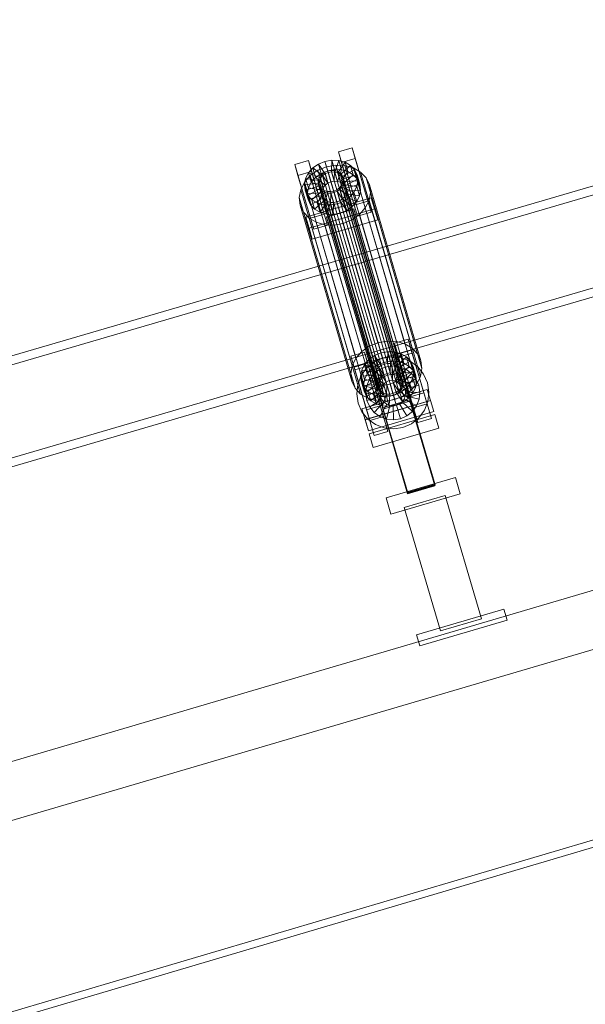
# Model space of a CAD drawing. Header units: millimetres. Extents: x -4395 to 65662, y -65530 to 6847.
# Tile 589 of 656: x 7880 to 8278, y 2061 to 2754. Entities that reach past the tile are written whole.
import ezdxf

# ---------------------------------------------------------------- set-up
doc = ezdxf.new("R2010")
doc.units = ezdxf.units.MM
doc.layers.add('COTAS_P', color=1, linetype='Continuous', lineweight=0)
doc.layers.add('lateral_C01', color=7, linetype='Continuous', lineweight=0)
doc.dimstyles.new('R19_100', dxfattribs={"dimtxt": 250, "dimasz": 150, "dimexe": 150, "dimexo": 80, "dimgap": 100, "dimtad": 1, "dimtih": 1, "dimtoh": 1, "dimdsep": 46, "dimcen": 0.09, "dimadec": 0, "dimazin": 0, "dimtfac": 1, "dimtdec": 4, "dimtofl": 0, "dimtmove": 0, "dimatfit": 3, "dimfxl": 1, "dimtolj": 1, "dimtzin": 0, "dimarcsym": 0})

# ---------------------------------------------------------------- blocks, each defined once
blk = doc.blocks.new('DIM_R33_1')
at = {"layer": 'COTAS_P'}
for p, q in [((9904.9, 3783.41), (9748.3, 3784.24)), ((795.97, 1103.41), (9904.9, 3783.41)), ((9904.9, 3783.41), (9773.7, 3697.9)), ((10158.93, 2920), (9904.9, 3783.41)), ((795.97, 1103.41), (927.17, 1188.91)), ((1050, 240), (795.97, 1103.41)), ((795.97, 1103.41), (952.57, 1102.57))]:
    blk.add_line(p, q, dxfattribs=at)
blk.add_text('9495 P', height=250, rotation=16.39477, dxfattribs=at).set_placement((5322.21, 2539.34))

msp = doc.modelspace()

# ---------------------------------------------------------------- linework, layer by layer
at = {"layer": 'lateral_C01'}
for p, q in [((1105.699, 51.872), (10210.031, 2747.406)), ((1107.119, 47.078), (10211.451, 2742.611)), ((8546.614, 2714.114), (8114.694, 2587.836)), ((8116.378, 2582.077), (8548.297, 2708.355)), ((8104.581, 2661.457), (8114.174, 2664.279)), ((8106.834, 2653.749), (8104.581, 2661.457)), ((8104.581, 2661.457), (8115.71, 2623.745)), ((8114.174, 2664.279), (8116.427, 2656.572)), ((8125.304, 2626.568), (8114.174, 2664.279)), ((8073.882, 2652.425), (8083.475, 2655.247)), ((8083.475, 2655.247), (8085.729, 2647.54)), ((8094.605, 2617.536), (8083.475, 2655.247)), ((8090.549, 2652.762), (8095.116, 2654.659)), ((8095.116, 2654.659), (8099.984, 2655.538)), ((8097.435, 2646.802), (8095.116, 2654.659)), ((8095.116, 2654.659), (8097.048, 2648.052)), ((8099.741, 2647.219), (8099.984, 2655.538)), ((8099.984, 2655.538), (8104.82, 2655.34)), ((8099.984, 2655.538), (8101.916, 2648.932)), ((8102.032, 2647.125), (8104.82, 2655.34)), ((8104.82, 2655.34), (8109.295, 2654.079)), ((8104.82, 2655.34), (8106.752, 2648.734)), ((8116.427, 2656.572), (8106.834, 2653.749)), ((8116.427, 2656.572), (8127.557, 2618.86)), ((8076.135, 2644.717), (8073.882, 2652.425)), ((8073.882, 2652.425), (8085.011, 2614.713)), ((8085.729, 2647.54), (8076.135, 2644.717)), ((8083.518, 2646.494), (8086.593, 2649.977)), ((8084.813, 2644.62), (8090.102, 2648.343)), ((8085.729, 2647.54), (8096.858, 2609.828)), ((8086.593, 2649.977), (8090.549, 2652.762)), ((8093.398, 2644.585), (8086.593, 2649.977)), ((8086.593, 2649.977), (8088.524, 2643.371)), ((8090.102, 2648.343), (8096.208, 2650.878)), ((8090.102, 2648.343), (8126.317, 2524.474)), ((8095.271, 2645.904), (8090.549, 2652.762)), ((8090.549, 2652.762), (8092.48, 2646.156)), ((8097.048, 2648.052), (8092.48, 2646.156)), ((8094.95, 2647.005), (8097.113, 2647.903)), ((8096.208, 2650.878), (8102.715, 2652.054)), ((8096.208, 2650.878), (8132.423, 2527.009)), ((8101.916, 2648.932), (8097.048, 2648.052)), ((8097.048, 2648.052), (8099.366, 2640.196)), ((8097.113, 2647.903), (8099.419, 2648.32)), ((8097.113, 2647.903), (8139.122, 2504.215)), ((8099.419, 2648.32), (8101.71, 2648.226)), ((8099.419, 2648.32), (8141.428, 2504.631)), ((8101.916, 2648.932), (8101.672, 2640.612)), ((8101.71, 2648.226), (8103.83, 2647.628)), ((8101.71, 2648.226), (8143.719, 2504.538)), ((8106.752, 2648.734), (8101.916, 2648.932)), ((8102.715, 2652.054), (8109.18, 2651.789)), ((8102.715, 2652.054), (8138.93, 2528.185)), ((8103.83, 2647.628), (8105.634, 2646.568)), ((8103.83, 2647.628), (8145.839, 2503.94)), ((8106.752, 2648.734), (8103.963, 2640.519)), ((8104.151, 2646.527), (8109.295, 2654.079)), ((8105.956, 2645.467), (8113.105, 2651.839)), ((8111.227, 2647.472), (8106.083, 2639.921)), ((8111.227, 2647.472), (8106.752, 2648.734)), ((8117.964, 2616.038), (8106.834, 2653.749)), ((8107.322, 2644.015), (8115.988, 2648.775)), ((8109.18, 2651.789), (8115.163, 2650.103)), ((8109.18, 2651.789), (8145.395, 2527.92)), ((8109.295, 2654.079), (8113.105, 2651.839)), ((8109.295, 2654.079), (8111.227, 2647.472)), ((8115.036, 2645.233), (8111.227, 2647.472)), ((8113.105, 2651.839), (8115.988, 2648.775)), ((8113.105, 2651.839), (8115.036, 2645.233)), ((8115.163, 2650.103), (8120.255, 2647.109)), ((8115.163, 2650.103), (8151.378, 2526.234)), ((8115.988, 2648.775), (8117.749, 2645.094)), ((8115.988, 2648.775), (8117.919, 2642.169)), ((8134.009, 2521.772), (8565.928, 2648.05)), ((8087.265, 2607.006), (8076.135, 2644.717)), ((8080.702, 2639.964), (8084.813, 2644.62)), ((8080.775, 2638.415), (8081.534, 2642.551)), ((8081.534, 2642.551), (8083.518, 2646.494)), ((8091.001, 2641.067), (8081.534, 2642.551)), ((8081.534, 2642.551), (8083.465, 2635.944)), ((8091.941, 2642.935), (8083.518, 2646.494)), ((8083.518, 2646.494), (8085.449, 2639.888)), ((8084.813, 2644.62), (8121.028, 2520.751)), ((8088.524, 2643.371), (8085.449, 2639.888)), ((8092.48, 2646.156), (8088.524, 2643.371)), ((8088.524, 2643.371), (8095.329, 2637.978)), ((8090.32, 2640.209), (8090.679, 2642.168)), ((8091.001, 2641.067), (8090.642, 2639.108)), ((8090.679, 2642.168), (8091.619, 2644.036)), ((8090.679, 2642.168), (8132.688, 2498.48)), ((8091.941, 2642.935), (8091.001, 2641.067)), ((8092.933, 2634.46), (8091.001, 2641.067)), ((8091.619, 2644.036), (8093.076, 2645.686)), ((8091.619, 2644.036), (8133.628, 2500.348)), ((8093.398, 2644.585), (8091.941, 2642.935)), ((8093.872, 2636.329), (8091.941, 2642.935)), ((8092.48, 2646.156), (8097.203, 2639.297)), ((8093.076, 2645.686), (8094.95, 2647.005)), ((8093.076, 2645.686), (8135.085, 2501.997)), ((8095.271, 2645.904), (8093.398, 2644.585)), ((8095.329, 2637.978), (8093.398, 2644.585)), ((8094.95, 2647.005), (8136.959, 2503.316)), ((8097.435, 2646.802), (8095.271, 2645.904)), ((8097.203, 2639.297), (8095.271, 2645.904)), ((8099.741, 2647.219), (8097.435, 2646.802)), ((8099.366, 2640.196), (8097.435, 2646.802)), ((8099.366, 2640.196), (8101.672, 2640.612)), ((8102.032, 2647.125), (8099.741, 2647.219)), ((8101.672, 2640.612), (8099.741, 2647.219)), ((8101.672, 2640.612), (8103.963, 2640.519)), ((8104.151, 2646.527), (8102.032, 2647.125)), ((8103.963, 2640.519), (8102.032, 2647.125)), ((8105.956, 2645.467), (8104.151, 2646.527)), ((8106.083, 2639.921), (8104.151, 2646.527)), ((8105.634, 2646.568), (8107, 2645.116)), ((8105.634, 2646.568), (8147.643, 2502.879)), ((8107.322, 2644.015), (8105.956, 2645.467)), ((8107.887, 2638.86), (8105.956, 2645.467)), ((8107, 2645.116), (8107.834, 2643.373)), ((8107, 2645.116), (8149.009, 2501.428)), ((8108.156, 2642.272), (8107.322, 2644.015)), ((8109.253, 2637.409), (8107.322, 2644.015)), ((8108.08, 2641.456), (8107.721, 2639.497)), ((8107.834, 2643.373), (8108.08, 2641.456)), ((8149.843, 2499.684), (8107.834, 2643.373)), ((8115.036, 2645.233), (8107.887, 2638.86)), ((8108.08, 2641.456), (8150.089, 2497.768)), ((8117.749, 2645.094), (8108.156, 2642.272)), ((8108.156, 2642.272), (8110.087, 2635.665)), ((8108.402, 2640.355), (8108.156, 2642.272)), ((8108.402, 2640.355), (8118.268, 2641.048)), ((8117.919, 2642.169), (8109.253, 2637.409)), ((8117.919, 2642.169), (8115.036, 2645.233)), ((8118.268, 2641.048), (8117.51, 2636.912)), ((8119.681, 2638.488), (8117.749, 2645.094)), ((8117.749, 2645.094), (8118.268, 2641.048)), ((8119.681, 2638.488), (8117.919, 2642.169)), ((8118.268, 2641.048), (8120.2, 2634.442)), ((8120.255, 2647.109), (8124.11, 2643.013)), ((8120.255, 2647.109), (8156.47, 2523.24)), ((8124.11, 2643.013), (8126.464, 2638.092)), ((8124.11, 2643.013), (8160.325, 2519.143)), ((8567.612, 2642.291), (8135.692, 2516.013)), ((8077.036, 2629.163), (8078.05, 2634.692)), ((8078.05, 2634.692), (8080.702, 2639.964)), ((8078.05, 2634.692), (8114.265, 2510.823)), ((8080.702, 2639.964), (8116.917, 2516.095)), ((8090.642, 2639.108), (8080.775, 2638.415)), ((8080.775, 2638.415), (8082.707, 2631.808)), ((8081.294, 2634.368), (8080.775, 2638.415)), ((8090.888, 2637.191), (8081.294, 2634.368)), ((8081.294, 2634.368), (8083.226, 2627.762)), ((8083.056, 2630.688), (8081.294, 2634.368)), ((8083.465, 2635.944), (8082.707, 2631.808)), ((8091.722, 2635.448), (8083.056, 2630.688)), ((8085.449, 2639.888), (8083.465, 2635.944)), ((8083.465, 2635.944), (8092.933, 2634.46)), ((8085.449, 2639.888), (8093.872, 2636.329)), ((8093.088, 2633.996), (8085.939, 2627.623)), ((8090.566, 2638.292), (8090.32, 2640.209)), ((8090.32, 2640.209), (8132.329, 2496.52)), ((8091.4, 2636.549), (8090.566, 2638.292)), ((8090.566, 2638.292), (8132.575, 2494.604)), ((8092.573, 2632.501), (8090.642, 2639.108)), ((8090.642, 2639.108), (8090.888, 2637.191)), ((8092.819, 2630.585), (8090.888, 2637.191)), ((8090.888, 2637.191), (8091.722, 2635.448)), ((8092.766, 2635.097), (8091.4, 2636.549)), ((8091.4, 2636.549), (8133.409, 2492.86)), ((8093.654, 2628.841), (8091.722, 2635.448)), ((8091.722, 2635.448), (8093.088, 2633.996)), ((8092.573, 2632.501), (8092.933, 2634.46)), ((8094.57, 2634.036), (8092.766, 2635.097)), ((8092.766, 2635.097), (8134.775, 2491.409)), ((8092.933, 2634.46), (8093.872, 2636.329)), ((8095.019, 2627.39), (8093.088, 2633.996)), ((8093.088, 2633.996), (8094.892, 2632.935)), ((8093.872, 2636.329), (8095.329, 2637.978)), ((8096.69, 2633.439), (8094.57, 2634.036)), ((8094.57, 2634.036), (8136.58, 2490.348)), ((8095.329, 2637.978), (8097.203, 2639.297)), ((8097.203, 2639.297), (8099.366, 2640.196)), ((8101.287, 2633.762), (8098.981, 2633.345)), ((8103.45, 2634.66), (8101.287, 2633.762)), ((8101.287, 2633.762), (8143.296, 2490.073)), ((8105.324, 2635.979), (8103.45, 2634.66)), ((8103.45, 2634.66), (8145.46, 2490.972)), ((8103.772, 2633.559), (8105.646, 2634.878)), ((8103.963, 2640.519), (8106.083, 2639.921)), ((8106.781, 2637.629), (8105.324, 2635.979)), ((8105.324, 2635.979), (8147.333, 2492.291)), ((8105.646, 2634.878), (8107.103, 2636.528)), ((8105.646, 2634.878), (8112.451, 2629.485)), ((8107.578, 2628.272), (8105.646, 2634.878)), ((8106.083, 2639.921), (8107.887, 2638.86)), ((8107.721, 2639.497), (8106.781, 2637.629)), ((8106.781, 2637.629), (8148.79, 2493.94)), ((8107.103, 2636.528), (8108.043, 2638.396)), ((8107.103, 2636.528), (8115.526, 2632.968)), ((8109.034, 2629.921), (8107.103, 2636.528)), ((8107.721, 2639.497), (8149.73, 2495.809)), ((8107.887, 2638.86), (8109.253, 2637.409)), ((8108.043, 2638.396), (8108.402, 2640.355)), ((8108.043, 2638.396), (8117.51, 2636.912)), ((8109.974, 2631.789), (8108.043, 2638.396)), ((8110.333, 2633.749), (8108.402, 2640.355)), ((8109.253, 2637.409), (8110.087, 2635.665)), ((8110.333, 2633.749), (8109.974, 2631.789)), ((8110.087, 2635.665), (8119.681, 2638.488)), ((8110.087, 2635.665), (8110.333, 2633.749)), ((8120.2, 2634.442), (8110.333, 2633.749)), ((8117.51, 2636.912), (8115.526, 2632.968)), ((8117.51, 2636.912), (8119.441, 2630.306)), ((8119.441, 2630.306), (8120.2, 2634.442)), ((8120.2, 2634.442), (8119.681, 2638.488)), ((8126.464, 2638.092), (8127.158, 2632.683)), ((8162.679, 2514.223), (8126.464, 2638.092)), ((8077.73, 2623.754), (8077.036, 2629.163)), ((8077.036, 2629.163), (8113.251, 2505.293)), ((8081.67, 2615.438), (8127.718, 2628.986)), ((8082.707, 2631.808), (8092.573, 2632.501)), ((8082.707, 2631.808), (8083.226, 2627.762)), ((8083.056, 2630.688), (8084.987, 2624.081)), ((8085.939, 2627.623), (8083.056, 2630.688)), ((8083.226, 2627.762), (8092.819, 2630.585)), ((8083.226, 2627.762), (8084.987, 2624.081)), ((8084.987, 2624.081), (8093.654, 2628.841)), ((8085.939, 2627.623), (8087.871, 2621.017)), ((8089.748, 2625.384), (8085.939, 2627.623)), ((8087.871, 2621.017), (8095.019, 2627.39)), ((8094.892, 2632.935), (8089.748, 2625.384)), ((8092.819, 2630.585), (8092.573, 2632.501)), ((8093.654, 2628.841), (8092.819, 2630.585)), ((8095.019, 2627.39), (8093.654, 2628.841)), ((8097.012, 2632.338), (8094.223, 2624.122)), ((8096.824, 2626.329), (8094.892, 2632.935)), ((8094.892, 2632.935), (8097.012, 2632.338)), ((8096.824, 2626.329), (8095.019, 2627.39)), ((8098.981, 2633.345), (8096.69, 2633.439)), ((8096.69, 2633.439), (8138.699, 2489.75)), ((8098.943, 2625.731), (8097.012, 2632.338)), ((8097.012, 2632.338), (8099.303, 2632.244)), ((8098.981, 2633.345), (8140.99, 2489.657)), ((8099.303, 2632.244), (8099.06, 2623.925)), ((8099.303, 2632.244), (8101.609, 2632.66)), ((8101.234, 2625.638), (8099.303, 2632.244)), ((8101.609, 2632.66), (8103.772, 2633.559)), ((8101.609, 2632.66), (8103.927, 2624.804)), ((8103.54, 2626.054), (8101.609, 2632.66)), ((8105.704, 2626.952), (8103.54, 2626.054)), ((8103.772, 2633.559), (8108.495, 2626.701)), ((8105.704, 2626.952), (8103.772, 2633.559)), ((8108.495, 2626.701), (8103.927, 2624.804)), ((8107.578, 2628.272), (8105.704, 2626.952)), ((8110.426, 2620.094), (8105.704, 2626.952)), ((8109.034, 2629.921), (8107.578, 2628.272)), ((8114.382, 2622.879), (8107.578, 2628.272)), ((8112.451, 2629.485), (8108.495, 2626.701)), ((8108.495, 2626.701), (8110.426, 2620.094)), ((8109.974, 2631.789), (8109.034, 2629.921)), ((8117.457, 2626.362), (8109.034, 2629.921)), ((8119.441, 2630.306), (8109.974, 2631.789)), ((8115.526, 2632.968), (8112.451, 2629.485)), ((8112.451, 2629.485), (8114.382, 2622.879)), ((8115.526, 2632.968), (8117.457, 2626.362)), ((8117.457, 2626.362), (8119.441, 2630.306)), ((8126.144, 2627.154), (8123.492, 2621.882)), ((8127.158, 2632.683), (8126.144, 2627.154)), ((8126.144, 2627.154), (8162.359, 2503.285)), ((8127.158, 2632.683), (8163.373, 2508.814)), ((8127.718, 2628.986), (8129.971, 2621.279)), ((8130.037, 2621.129), (8127.718, 2628.986)), ((8080.084, 2618.833), (8077.73, 2623.754)), ((8077.73, 2623.754), (8113.945, 2499.884)), ((8129.971, 2621.279), (8083.923, 2607.73)), ((8130.037, 2621.129), (8083.988, 2607.581)), ((8084.987, 2624.081), (8087.871, 2621.017)), ((8087.871, 2621.017), (8091.68, 2618.778)), ((8089.748, 2625.384), (8091.68, 2618.778)), ((8094.223, 2624.122), (8089.748, 2625.384)), ((8091.68, 2618.778), (8096.824, 2626.329)), ((8094.223, 2624.122), (8096.155, 2617.516)), ((8099.06, 2623.925), (8094.223, 2624.122)), ((8096.155, 2617.516), (8098.943, 2625.731)), ((8096.191, 2615.658), (8115.378, 2621.303)), ((8115.45, 2621.059), (8096.263, 2615.413)), ((8098.943, 2625.731), (8096.824, 2626.329)), ((8101.234, 2625.638), (8098.943, 2625.731)), ((8103.927, 2624.804), (8099.06, 2623.925)), ((8099.06, 2623.925), (8100.991, 2617.318)), ((8100.991, 2617.318), (8101.234, 2625.638)), ((8103.54, 2626.054), (8101.234, 2625.638)), ((8105.859, 2618.198), (8103.54, 2626.054)), ((8103.927, 2624.804), (8105.859, 2618.198)), ((8105.859, 2618.198), (8110.426, 2620.094)), ((8110.426, 2620.094), (8114.382, 2622.879)), ((8114.382, 2622.879), (8117.457, 2626.362)), ((8115.378, 2621.303), (8115.45, 2621.059)), ((8172.57, 2426.928), (8115.378, 2621.303)), ((8115.45, 2621.059), (8172.642, 2426.683)), ((8125.304, 2626.568), (8115.71, 2623.745)), ((8115.71, 2623.745), (8117.964, 2616.038)), ((8123.492, 2621.882), (8119.381, 2617.225)), ((8123.492, 2621.882), (8159.707, 2498.012)), ((8127.557, 2618.86), (8125.304, 2626.568)), ((8129.971, 2621.279), (8132.29, 2613.422)), ((8132.29, 2613.422), (8130.037, 2621.129)), ((8083.939, 2614.736), (8080.084, 2618.833)), ((8080.084, 2618.833), (8116.299, 2494.964)), ((8083.923, 2607.73), (8081.67, 2615.438)), ((8081.67, 2615.438), (8083.988, 2607.581)), ((8089.031, 2611.743), (8083.939, 2614.736)), ((8083.939, 2614.736), (8120.154, 2490.867)), ((8094.605, 2617.536), (8085.011, 2614.713)), ((8085.011, 2614.713), (8087.265, 2607.006)), ((8086.242, 2599.874), (8132.29, 2613.422)), ((8091.68, 2618.778), (8096.155, 2617.516)), ((8096.858, 2609.828), (8094.605, 2617.536)), ((8096.155, 2617.516), (8100.991, 2617.318)), ((8096.263, 2615.413), (8096.191, 2615.658)), ((8153.383, 2421.282), (8096.191, 2615.658)), ((8153.455, 2421.038), (8096.263, 2615.413)), ((8100.991, 2617.318), (8105.859, 2618.198)), ((8114.093, 2613.503), (8107.987, 2610.967)), ((8119.381, 2617.225), (8114.093, 2613.503)), ((8114.093, 2613.503), (8150.307, 2489.634)), ((8117.964, 2616.038), (8127.557, 2618.86)), ((8119.381, 2617.225), (8155.596, 2493.356)), ((8086.242, 2599.874), (8083.923, 2607.73)), ((8083.988, 2607.581), (8086.242, 2599.874)), ((8087.265, 2607.006), (8096.858, 2609.828)), ((8095.014, 2610.056), (8089.031, 2611.743)), ((8089.031, 2611.743), (8125.246, 2487.873)), ((8101.479, 2609.792), (8095.014, 2610.056)), ((8095.014, 2610.056), (8131.229, 2486.187)), ((8107.987, 2610.967), (8101.479, 2609.792)), ((8101.479, 2609.792), (8137.694, 2485.922)), ((8107.987, 2610.967), (8144.201, 2487.098)), ((8114.694, 2587.836), (7538.801, 2419.466)), ((8134.009, 2521.772), (8114.694, 2587.836)), ((8114.694, 2587.836), (8116.378, 2582.077)), ((7540.485, 2413.707), (8116.378, 2582.077)), ((8116.378, 2582.077), (8135.692, 2516.013)), ((8126.317, 2524.474), (8121.028, 2520.751)), ((8132.423, 2527.009), (8126.317, 2524.474)), ((8138.93, 2528.185), (8132.423, 2527.009)), ((8145.395, 2527.92), (8138.93, 2528.185)), ((8144.015, 2526.577), (8153.608, 2529.399)), ((8146.268, 2518.869), (8144.015, 2526.577)), ((8144.015, 2526.577), (8155.144, 2488.865)), ((8151.378, 2526.234), (8145.395, 2527.92)), ((8156.47, 2523.24), (8151.378, 2526.234)), ((8153.608, 2529.399), (8155.861, 2521.692)), ((8164.738, 2491.688), (8153.608, 2529.399)), ((8160.325, 2519.143), (8156.47, 2523.24)), ((7558.116, 2353.402), (8134.009, 2521.772)), ((8135.692, 2516.013), (7559.8, 2347.643)), ((8113.316, 2517.545), (8122.909, 2520.367)), ((8115.569, 2509.837), (8113.316, 2517.545)), ((8113.316, 2517.545), (8124.445, 2479.833)), ((8116.917, 2516.095), (8114.265, 2510.823)), ((8121.028, 2520.751), (8116.917, 2516.095)), ((8122.909, 2520.367), (8125.163, 2512.66)), ((8134.039, 2482.656), (8122.909, 2520.367)), ((8126.027, 2515.098), (8129.983, 2517.882)), ((8129.63, 2513.328), (8135.692, 2516.013)), ((8129.983, 2517.882), (8134.55, 2519.779)), ((8134.705, 2511.024), (8129.983, 2517.882)), ((8129.983, 2517.882), (8131.914, 2511.276)), ((8134.55, 2519.779), (8139.418, 2520.658)), ((8136.869, 2511.922), (8134.55, 2519.779)), ((8134.55, 2519.779), (8136.482, 2513.172)), ((8135.692, 2516.013), (8142.243, 2517.039)), ((8139.175, 2512.339), (8139.418, 2520.658)), ((8139.418, 2520.658), (8144.254, 2520.46)), ((8139.418, 2520.658), (8141.35, 2514.052)), ((8141.466, 2512.245), (8144.254, 2520.46)), ((8142.243, 2517.039), (8148.837, 2516.333)), ((8143.585, 2511.648), (8148.729, 2519.199)), ((8144.254, 2520.46), (8148.729, 2519.199)), ((8144.254, 2520.46), (8146.186, 2513.854)), ((8145.39, 2510.587), (8152.539, 2516.959)), ((8155.861, 2521.692), (8146.268, 2518.869)), ((8157.398, 2481.158), (8146.268, 2518.869)), ((8146.923, 2516.816), (8156.516, 2519.638)), ((8146.923, 2516.816), (8160.471, 2470.767)), ((8148.729, 2519.199), (8152.539, 2516.959)), ((8148.729, 2519.199), (8150.661, 2512.592)), ((8148.837, 2516.333), (8155.023, 2513.946)), ((8152.539, 2516.959), (8155.422, 2513.895)), ((8152.539, 2516.959), (8154.47, 2510.353)), ((8155.861, 2521.692), (8166.991, 2483.981)), ((8170.064, 2473.59), (8156.516, 2519.638)), ((8162.679, 2514.223), (8160.325, 2519.143)), ((8114.265, 2510.823), (8113.251, 2505.293)), ((8125.163, 2512.66), (8115.569, 2509.837)), ((8126.699, 2472.126), (8115.569, 2509.837)), ((8116.224, 2507.784), (8125.817, 2510.606)), ((8120.562, 2503.807), (8124.469, 2509.164)), ((8120.968, 2507.671), (8122.952, 2511.615)), ((8122.952, 2511.615), (8126.027, 2515.098)), ((8131.375, 2508.055), (8122.952, 2511.615)), ((8122.952, 2511.615), (8124.883, 2505.008)), ((8124.469, 2509.164), (8129.63, 2513.328)), ((8125.163, 2512.66), (8136.292, 2474.948)), ((8139.365, 2464.558), (8125.817, 2510.606)), ((8132.832, 2509.705), (8126.027, 2515.098)), ((8126.027, 2515.098), (8127.958, 2508.491)), ((8131.914, 2511.276), (8127.958, 2508.491)), ((8132.832, 2509.705), (8131.375, 2508.055)), ((8136.482, 2513.172), (8131.914, 2511.276)), ((8131.914, 2511.276), (8136.637, 2504.418)), ((8134.705, 2511.024), (8132.832, 2509.705)), ((8134.763, 2503.098), (8132.832, 2509.705)), ((8132.964, 2507.865), (8137.499, 2509.874)), ((8136.869, 2511.922), (8134.705, 2511.024)), ((8136.637, 2504.418), (8134.705, 2511.024)), ((8141.35, 2514.052), (8136.482, 2513.172)), ((8136.482, 2513.172), (8138.8, 2505.316)), ((8139.175, 2512.339), (8136.869, 2511.922)), ((8138.8, 2505.316), (8136.869, 2511.922)), ((8137.499, 2509.874), (8142.399, 2510.641)), ((8140.321, 2500.28), (8137.499, 2509.874)), ((8141.466, 2512.245), (8139.175, 2512.339)), ((8141.106, 2505.732), (8139.175, 2512.339)), ((8141.35, 2514.052), (8141.106, 2505.732)), ((8146.186, 2513.854), (8141.35, 2514.052)), ((8143.585, 2511.648), (8141.466, 2512.245)), ((8143.397, 2505.639), (8141.466, 2512.245)), ((8142.643, 2500.643), (8142.399, 2510.641)), ((8142.399, 2510.641), (8147.331, 2510.113)), ((8146.186, 2513.854), (8143.397, 2505.639)), ((8145.39, 2510.587), (8143.585, 2511.648)), ((8145.517, 2505.041), (8143.585, 2511.648)), ((8144.979, 2500.394), (8147.331, 2510.113)), ((8146.756, 2509.135), (8145.39, 2510.587)), ((8147.321, 2503.98), (8145.39, 2510.587)), ((8150.661, 2512.592), (8145.517, 2505.041)), ((8150.661, 2512.592), (8146.186, 2513.854)), ((8146.756, 2509.135), (8155.422, 2513.895)), ((8147.59, 2507.392), (8146.756, 2509.135)), ((8148.687, 2502.529), (8146.756, 2509.135)), ((8154.47, 2510.353), (8147.321, 2503.98)), ((8147.331, 2510.113), (8151.958, 2508.327)), ((8157.183, 2510.214), (8147.59, 2507.392)), ((8154.47, 2510.353), (8150.661, 2512.592)), ((8157.353, 2507.289), (8154.47, 2510.353)), ((8155.023, 2513.946), (8160.38, 2510.039)), ((8155.422, 2513.895), (8157.183, 2510.214)), ((8155.422, 2513.895), (8157.353, 2507.289)), ((8159.115, 2503.608), (8157.183, 2510.214)), ((8157.183, 2510.214), (8157.702, 2506.168)), ((8160.38, 2510.039), (8164.543, 2504.878)), ((8163.373, 2508.814), (8162.679, 2514.223)), ((8113.251, 2505.293), (8113.945, 2499.884)), ((8116.224, 2507.784), (8129.772, 2461.735)), ((8118.174, 2497.621), (8120.562, 2503.807)), ((8120.209, 2503.535), (8120.968, 2507.671)), ((8130.076, 2504.228), (8120.209, 2503.535)), ((8120.209, 2503.535), (8122.141, 2496.928)), ((8120.728, 2499.489), (8120.209, 2503.535)), ((8130.322, 2502.311), (8120.728, 2499.489)), ((8130.435, 2506.187), (8120.968, 2507.671)), ((8120.968, 2507.671), (8122.899, 2501.064)), ((8124.883, 2505.008), (8122.899, 2501.064)), ((8127.958, 2508.491), (8124.883, 2505.008)), ((8124.883, 2505.008), (8133.306, 2501.449)), ((8126.181, 2500.743), (8129.104, 2504.75)), ((8127.958, 2508.491), (8134.763, 2503.098)), ((8129.104, 2504.75), (8132.964, 2507.865)), ((8136.345, 2497.853), (8129.104, 2504.75)), ((8130.435, 2506.187), (8130.076, 2504.228)), ((8132.007, 2497.621), (8130.076, 2504.228)), ((8130.076, 2504.228), (8130.322, 2502.311)), ((8132.253, 2495.705), (8130.322, 2502.311)), ((8130.322, 2502.311), (8131.156, 2500.568)), ((8131.375, 2508.055), (8130.435, 2506.187)), ((8132.367, 2499.581), (8130.435, 2506.187)), ((8133.306, 2501.449), (8131.375, 2508.055)), ((8138.173, 2499.329), (8132.964, 2507.865)), ((8133.306, 2501.449), (8134.763, 2503.098)), ((8135.085, 2501.997), (8133.628, 2500.348)), ((8134.763, 2503.098), (8136.637, 2504.418)), ((8136.959, 2503.316), (8135.085, 2501.997)), ((8136.637, 2504.418), (8138.8, 2505.316)), ((8139.122, 2504.215), (8136.959, 2503.316)), ((8138.8, 2505.316), (8141.106, 2505.732)), ((8141.428, 2504.631), (8139.122, 2504.215)), ((8141.106, 2505.732), (8143.397, 2505.639)), ((8143.719, 2504.538), (8141.428, 2504.631)), ((8143.397, 2505.639), (8145.517, 2505.041)), ((8145.839, 2503.94), (8143.719, 2504.538)), ((8145.517, 2505.041), (8147.321, 2503.98)), ((8147.643, 2502.879), (8145.839, 2503.94)), ((8146.537, 2501.648), (8147.477, 2503.516)), ((8147.171, 2499.548), (8151.958, 2508.327)), ((8147.321, 2503.98), (8148.687, 2502.529)), ((8147.477, 2503.516), (8147.836, 2505.475)), ((8147.477, 2503.516), (8156.944, 2502.032)), ((8149.408, 2496.91), (8147.477, 2503.516)), ((8147.59, 2507.392), (8149.521, 2500.785)), ((8147.836, 2505.475), (8147.59, 2507.392)), ((8149.009, 2501.428), (8147.643, 2502.879)), ((8147.836, 2505.475), (8157.702, 2506.168)), ((8149.767, 2498.869), (8147.836, 2505.475)), ((8157.353, 2507.289), (8148.687, 2502.529)), ((8148.687, 2502.529), (8149.521, 2500.785)), ((8149.069, 2498.163), (8155.966, 2505.404)), ((8149.521, 2500.785), (8159.115, 2503.608)), ((8151.958, 2508.327), (8155.966, 2505.404)), ((8156.944, 2502.032), (8154.96, 2498.088)), ((8155.966, 2505.404), (8159.08, 2501.544)), ((8157.702, 2506.168), (8156.944, 2502.032)), ((8156.944, 2502.032), (8158.875, 2495.426)), ((8159.115, 2503.608), (8157.353, 2507.289)), ((8157.702, 2506.168), (8159.634, 2499.562)), ((8159.634, 2499.562), (8159.115, 2503.608)), ((8159.707, 2498.012), (8162.359, 2503.285)), ((8162.359, 2503.285), (8163.373, 2508.814)), ((8164.543, 2504.878), (8167.229, 2498.815)), ((8113.945, 2499.884), (8116.299, 2494.964)), ((8117.469, 2491.028), (8118.174, 2497.621)), ((8120.728, 2499.489), (8122.66, 2492.882)), ((8122.49, 2495.808), (8120.728, 2499.489)), ((8122.899, 2501.064), (8122.141, 2496.928)), ((8122.141, 2496.928), (8132.007, 2497.621)), ((8122.141, 2496.928), (8122.66, 2492.882)), ((8131.156, 2500.568), (8122.49, 2495.808)), ((8122.49, 2495.808), (8124.421, 2489.202)), ((8125.373, 2492.743), (8122.49, 2495.808)), ((8122.66, 2492.882), (8132.253, 2495.705)), ((8122.899, 2501.064), (8132.367, 2499.581)), ((8123.867, 2491.184), (8124.395, 2496.116)), ((8124.395, 2496.116), (8126.181, 2500.743)), ((8134.114, 2493.763), (8124.395, 2496.116)), ((8132.522, 2499.116), (8125.373, 2492.743)), ((8134.96, 2495.955), (8126.181, 2500.743)), ((8134.326, 2498.055), (8129.182, 2490.504)), ((8133.088, 2493.961), (8131.156, 2500.568)), ((8131.156, 2500.568), (8132.522, 2499.116)), ((8132.007, 2497.621), (8132.367, 2499.581)), ((8132.253, 2495.705), (8132.007, 2497.621)), ((8133.088, 2493.961), (8132.253, 2495.705)), ((8132.688, 2498.48), (8132.329, 2496.52)), ((8132.329, 2496.52), (8132.575, 2494.604)), ((8132.367, 2499.581), (8133.306, 2501.449)), ((8134.453, 2492.51), (8132.522, 2499.116)), ((8132.522, 2499.116), (8134.326, 2498.055)), ((8133.628, 2500.348), (8132.688, 2498.48)), ((8136.446, 2497.458), (8133.657, 2489.243)), ((8134.114, 2493.763), (8134.96, 2495.955)), ((8136.258, 2491.449), (8134.326, 2498.055)), ((8134.326, 2498.055), (8136.446, 2497.458)), ((8134.96, 2495.955), (8136.345, 2497.853)), ((8136.345, 2497.853), (8138.173, 2499.329)), ((8138.377, 2490.851), (8136.446, 2497.458)), ((8136.446, 2497.458), (8138.737, 2497.364)), ((8138.173, 2499.329), (8140.321, 2500.28)), ((8138.737, 2497.364), (8138.494, 2489.045)), ((8138.737, 2497.364), (8141.043, 2497.781)), ((8140.668, 2490.758), (8138.737, 2497.364)), ((8140.321, 2500.28), (8142.643, 2500.643)), ((8141.043, 2497.781), (8143.206, 2498.679)), ((8141.043, 2497.781), (8143.361, 2489.924)), ((8142.974, 2491.174), (8141.043, 2497.781)), ((8142.643, 2500.643), (8144.979, 2500.394)), ((8143.206, 2498.679), (8145.08, 2499.998)), ((8143.206, 2498.679), (8147.929, 2491.821)), ((8145.138, 2492.073), (8143.206, 2498.679)), ((8144.979, 2500.394), (8147.171, 2499.548)), ((8145.08, 2499.998), (8146.537, 2501.648)), ((8145.08, 2499.998), (8151.885, 2494.605)), ((8147.012, 2493.392), (8145.08, 2499.998)), ((8146.537, 2501.648), (8154.96, 2498.088)), ((8148.468, 2495.041), (8146.537, 2501.648)), ((8148.468, 2495.041), (8147.012, 2493.392)), ((8147.171, 2499.548), (8149.069, 2498.163)), ((8149.408, 2496.91), (8148.468, 2495.041)), ((8156.891, 2491.482), (8148.468, 2495.041)), ((8148.79, 2493.94), (8149.73, 2495.809)), ((8149.843, 2499.684), (8149.009, 2501.428)), ((8149.069, 2498.163), (8150.544, 2496.335)), ((8149.767, 2498.869), (8149.408, 2496.91)), ((8158.875, 2495.426), (8149.408, 2496.91)), ((8149.521, 2500.785), (8149.767, 2498.869)), ((8149.73, 2495.809), (8150.089, 2497.768)), ((8159.634, 2499.562), (8149.767, 2498.869)), ((8150.089, 2497.768), (8149.843, 2499.684)), ((8150.544, 2496.335), (8159.08, 2501.544)), ((8150.544, 2496.335), (8151.496, 2494.186)), ((8161.089, 2497.009), (8151.496, 2494.186)), ((8154.96, 2498.088), (8151.885, 2494.605)), ((8154.96, 2498.088), (8156.891, 2491.482)), ((8155.596, 2493.356), (8159.707, 2498.012)), ((8156.891, 2491.482), (8158.875, 2495.426)), ((8158.875, 2495.426), (8159.634, 2499.562)), ((8159.08, 2501.544), (8161.089, 2497.009)), ((8161.089, 2497.009), (8161.856, 2492.109)), ((8167.229, 2498.815), (8168.254, 2492.264)), ((8116.299, 2494.964), (8120.154, 2490.867)), ((8118.494, 2484.477), (8117.469, 2491.028)), ((8120.154, 2490.867), (8125.246, 2487.873)), ((8121.104, 2480.558), (8167.152, 2494.106)), ((8122.66, 2492.882), (8124.421, 2489.202)), ((8133.864, 2491.427), (8123.867, 2491.184)), ((8124.634, 2486.283), (8123.867, 2491.184)), ((8124.421, 2489.202), (8133.088, 2493.961)), ((8124.421, 2489.202), (8127.305, 2486.137)), ((8134.228, 2489.106), (8124.634, 2486.283)), ((8125.373, 2492.743), (8127.305, 2486.137)), ((8129.182, 2490.504), (8125.373, 2492.743)), ((8127.305, 2486.137), (8134.453, 2492.51)), ((8129.182, 2490.504), (8131.114, 2483.898)), ((8133.657, 2489.243), (8129.182, 2490.504)), ((8131.114, 2483.898), (8136.258, 2491.449)), ((8132.575, 2494.604), (8133.409, 2492.86)), ((8134.453, 2492.51), (8133.088, 2493.961)), ((8133.409, 2492.86), (8134.775, 2491.409)), ((8133.657, 2489.243), (8135.589, 2482.636)), ((8138.494, 2489.045), (8133.657, 2489.243)), ((8133.864, 2491.427), (8134.114, 2493.763)), ((8134.228, 2489.106), (8133.864, 2491.427)), ((8135.179, 2486.958), (8134.228, 2489.106)), ((8136.258, 2491.449), (8134.453, 2492.51)), ((8134.775, 2491.409), (8136.58, 2490.348)), ((8135.589, 2482.636), (8138.377, 2490.851)), ((8138.377, 2490.851), (8136.258, 2491.449)), ((8136.58, 2490.348), (8138.699, 2489.75)), ((8140.668, 2490.758), (8138.377, 2490.851)), ((8143.361, 2489.924), (8138.494, 2489.045)), ((8138.494, 2489.045), (8140.425, 2482.438)), ((8138.699, 2489.75), (8140.99, 2489.657)), ((8140.425, 2482.438), (8140.668, 2490.758)), ((8142.974, 2491.174), (8140.668, 2490.758)), ((8140.99, 2489.657), (8143.296, 2490.073)), ((8145.138, 2492.073), (8142.974, 2491.174)), ((8145.293, 2483.318), (8142.974, 2491.174)), ((8143.296, 2490.073), (8145.46, 2490.972)), ((8147.929, 2491.821), (8143.361, 2489.924)), ((8143.361, 2489.924), (8145.293, 2483.318)), ((8144.201, 2487.098), (8150.307, 2489.634)), ((8147.012, 2493.392), (8145.138, 2492.073)), ((8149.86, 2485.214), (8145.138, 2492.073)), ((8145.46, 2490.972), (8147.333, 2492.291)), ((8153.816, 2487.999), (8147.012, 2493.392)), ((8147.333, 2492.291), (8148.79, 2493.94)), ((8151.885, 2494.605), (8147.929, 2491.821)), ((8147.929, 2491.821), (8149.86, 2485.214)), ((8150.307, 2489.634), (8155.596, 2493.356)), ((8151.609, 2489.529), (8150.763, 2487.337)), ((8151.496, 2494.186), (8151.859, 2491.865)), ((8151.859, 2491.865), (8151.609, 2489.529)), ((8151.609, 2489.529), (8161.329, 2487.177)), ((8151.859, 2491.865), (8161.856, 2492.109)), ((8151.885, 2494.605), (8153.816, 2487.999)), ((8153.816, 2487.999), (8156.891, 2491.482)), ((8164.738, 2491.688), (8155.144, 2488.865)), ((8155.144, 2488.865), (8157.398, 2481.158)), ((8161.856, 2492.109), (8161.329, 2487.177)), ((8166.991, 2483.981), (8164.738, 2491.688)), ((8167.152, 2494.106), (8169.405, 2486.399)), ((8169.471, 2486.25), (8167.152, 2494.106)), ((8168.254, 2492.264), (8167.549, 2485.671)), ((8121.18, 2478.414), (8118.494, 2484.477)), ((8169.405, 2486.399), (8123.357, 2472.85)), ((8169.471, 2486.25), (8123.422, 2472.701)), ((8134.039, 2482.656), (8124.445, 2479.833)), ((8126.643, 2481.748), (8124.634, 2486.283)), ((8125.246, 2487.873), (8131.229, 2486.187)), ((8135.179, 2486.958), (8126.643, 2481.748)), ((8129.758, 2477.888), (8126.643, 2481.748)), ((8127.305, 2486.137), (8131.114, 2483.898)), ((8136.655, 2485.129), (8129.758, 2477.888)), ((8131.114, 2483.898), (8135.589, 2482.636)), ((8131.229, 2486.187), (8137.694, 2485.922)), ((8138.553, 2483.745), (8133.765, 2474.965)), ((8136.292, 2474.948), (8134.039, 2482.656)), ((8136.655, 2485.129), (8135.179, 2486.958)), ((8135.544, 2481.054), (8154.73, 2486.7)), ((8135.589, 2482.636), (8140.425, 2482.438)), ((8154.965, 2485.903), (8135.778, 2480.257)), ((8138.553, 2483.745), (8136.655, 2485.129)), ((8137.694, 2485.922), (8144.201, 2487.098)), ((8140.745, 2482.899), (8138.392, 2473.179)), ((8140.745, 2482.899), (8138.553, 2483.745)), ((8140.425, 2482.438), (8145.293, 2483.318)), ((8143.081, 2482.649), (8140.745, 2482.899)), ((8145.402, 2483.012), (8143.081, 2482.649)), ((8143.081, 2482.649), (8143.324, 2472.652)), ((8145.293, 2483.318), (8149.86, 2485.214)), ((8147.55, 2483.964), (8145.402, 2483.012)), ((8145.402, 2483.012), (8148.225, 2473.419)), ((8149.379, 2485.439), (8147.55, 2483.964)), ((8147.55, 2483.964), (8152.759, 2475.428)), ((8150.763, 2487.337), (8149.379, 2485.439)), ((8149.379, 2485.439), (8156.62, 2478.542)), ((8149.86, 2485.214), (8153.816, 2487.999)), ((8150.763, 2487.337), (8159.543, 2482.549)), ((8154.73, 2486.7), (8154.965, 2485.903)), ((8172.259, 2427.136), (8154.73, 2486.7)), ((8154.965, 2485.903), (8172.493, 2426.34)), ((8159.543, 2482.549), (8156.62, 2478.542)), ((8157.398, 2481.158), (8166.991, 2483.981)), ((8161.329, 2487.177), (8159.543, 2482.549)), ((8167.549, 2485.671), (8165.161, 2479.485)), ((8169.405, 2486.399), (8171.724, 2478.542)), ((8171.724, 2478.542), (8169.471, 2486.25)), ((8123.357, 2472.85), (8121.104, 2480.558)), ((8121.104, 2480.558), (8123.422, 2472.701)), ((8125.344, 2473.254), (8121.18, 2478.414)), ((8124.445, 2479.833), (8126.699, 2472.126)), ((8125.676, 2464.994), (8171.724, 2478.542)), ((8126.329, 2462.807), (8172.378, 2476.355)), ((8126.699, 2472.126), (8136.292, 2474.948)), ((8133.765, 2474.965), (8129.758, 2477.888)), ((8138.392, 2473.179), (8133.765, 2474.965)), ((8135.778, 2480.257), (8135.544, 2481.054)), ((8153.072, 2421.49), (8135.544, 2481.054)), ((8153.307, 2420.694), (8135.778, 2480.257)), ((8152.759, 2475.428), (8148.225, 2473.419)), ((8156.62, 2478.542), (8152.759, 2475.428)), ((8165.161, 2479.485), (8161.254, 2474.128)), ((8175.2, 2466.762), (8172.378, 2476.355)), ((8125.676, 2464.994), (8123.357, 2472.85)), ((8123.422, 2472.701), (8125.676, 2464.994)), ((8130.701, 2469.346), (8125.344, 2473.254)), ((8136.887, 2466.959), (8130.701, 2469.346)), ((8143.324, 2472.652), (8138.392, 2473.179)), ((8158.947, 2472.404), (8139.76, 2466.759)), ((8148.225, 2473.419), (8143.324, 2472.652)), ((8150.031, 2467.279), (8143.48, 2466.254)), ((8156.093, 2469.965), (8150.031, 2467.279)), ((8161.254, 2474.128), (8156.093, 2469.965)), ((8158.947, 2472.404), (8172.382, 2426.739)), ((8160.471, 2470.767), (8170.064, 2473.59)), ((8126.329, 2462.807), (8129.152, 2453.214)), ((8129.152, 2453.214), (8175.2, 2466.762)), ((8129.772, 2461.735), (8139.365, 2464.558)), ((8143.48, 2466.254), (8136.887, 2466.959)), ((8153.195, 2421.094), (8139.76, 2466.759)), ((8138.139, 2417.707), (8186.874, 2432.045)), ((8172.259, 2427.136), (8153.072, 2421.49)), ((8172.382, 2426.739), (8153.195, 2421.094)), ((8153.307, 2420.694), (8172.493, 2426.34)), ((8172.57, 2426.928), (8153.383, 2421.282)), ((8153.455, 2421.038), (8172.642, 2426.683)), ((8172.493, 2426.34), (8172.259, 2427.136)), ((8172.642, 2426.683), (8172.57, 2426.928)), ((8190.261, 2420.533), (8186.874, 2432.045)), ((8141.526, 2406.195), (8190.261, 2420.533)), ((8150.939, 2411.049), (8179.719, 2419.517)), ((8153.072, 2421.49), (8153.307, 2420.694)), ((8153.383, 2421.282), (8153.455, 2421.038)), ((8205.265, 2332.69), (8179.719, 2419.517)), ((8138.139, 2417.707), (8141.526, 2406.195)), ((8150.939, 2411.049), (8176.485, 2324.223)), ((7194.008, 2032.034), (8345.216, 2370.739)), ((8159.612, 2321.343), (8221.009, 2339.407)), ((8223.267, 2331.732), (8221.009, 2339.407)), ((7205.298, 1993.661), (8356.506, 2332.365)), ((8161.87, 2313.668), (8223.267, 2331.732)), ((8176.485, 2324.223), (8205.265, 2332.69)), ((8159.612, 2321.343), (8161.87, 2313.668))]:
    msp.add_line(p, q, dxfattribs=at)

# ---------------------------------------------------------------- dimensions: what is measured, and where the dimension line sits
at = {"layer": 'COTAS_P'}
dim = msp.add_aligned_dim(p1=(1050, 240), p2=(10158.931, 2920), distance=900, text='<> P', dimstyle='R19_100', dxfattribs=at)
dim.commit()
dim.dimension.update_dxf_attribs({"geometry": 'DIM_R33_1', "text_midpoint": (5350.437, 2443.406)})

doc.saveas('drawing.dxf')
